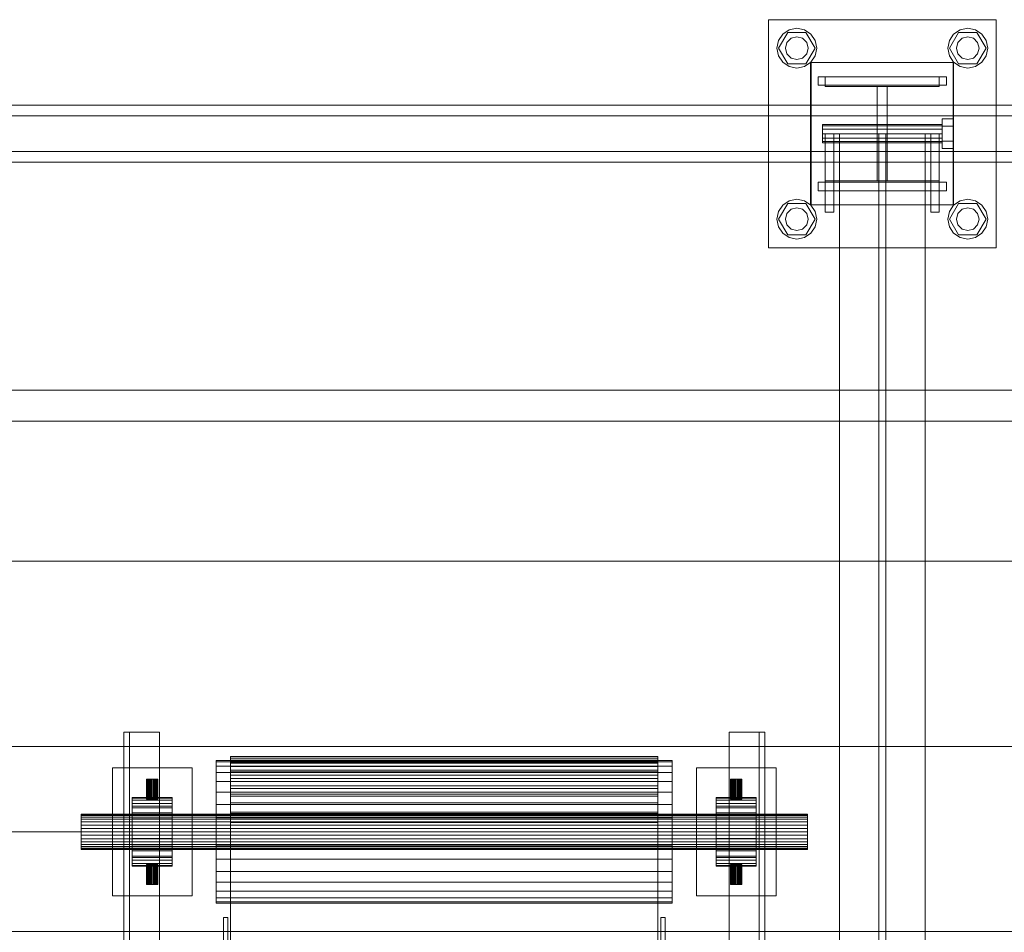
# Model space of a CAD drawing. Header units: millimetres. Extents: x -3490 to 61924, y -72580 to 6847.
# Tile 513 of 656: x 18422 to 19113, y -18130 to -17490. Entities that reach past the tile are written whole.
import ezdxf

# ---------------------------------------------------------------- set-up
doc = ezdxf.new("R2010")
doc.units = ezdxf.units.MM
for name, color, linetype, lineweight in [('COTAS_P', 1, 'Continuous', 0), ('superior_C02', 7, 'Continuous', 0), ('superior_C11', 7, 'Continuous', 0)]:
    doc.layers.add(name, color=color, linetype=linetype, lineweight=lineweight)
doc.dimstyles.new('R19_100', dxfattribs={"dimtxt": 250, "dimasz": 150, "dimexe": 150, "dimexo": 80, "dimgap": 100, "dimtad": 1, "dimtih": 1, "dimtoh": 1, "dimdsep": 46, "dimcen": 0.09, "dimadec": 0, "dimazin": 0, "dimtfac": 1, "dimtdec": 4, "dimtofl": 0, "dimtmove": 0, "dimatfit": 3, "dimfxl": 1, "dimtolj": 1, "dimtzin": 0, "dimarcsym": 0})

# ---------------------------------------------------------------- blocks, each defined once
blk = doc.blocks.new('DIM_R29_39')
at = {"layer": 'COTAS_P'}
for p, q in [((17820, -18060), (17775, -18210)), ((18720, -18060), (17820, -18060)), ((17820, -21300), (17820, -18060)), ((17820, -18060), (17865, -18210)), ((17820, -21300), (17775, -21150)), ((17820, -21300), (17865, -21150)), ((18720, -21300), (17820, -21300))]:
    blk.add_line(p, q, dxfattribs=at)
blk.add_text('3240 P', height=250, rotation=90, dxfattribs=at).set_placement((17720, -19680))

msp = doc.modelspace()

# ---------------------------------------------------------------- linework, layer by layer
at = {"layer": 'superior_C02'}
for p, q in [((18947.51, -17650), (18947.51, -17490)), ((18947.51, -17490), (19107.51, -17490)), ((19107.51, -17490), (19107.51, -17650)), ((18954.575, -17504.642), (18957.61, -17500.101)), ((18954.71, -17510), (18961.11, -17498.915)), ((18957.61, -17500.101), (18962.152, -17497.066)), ((18961.11, -17498.915), (18973.91, -17498.915)), ((18962.152, -17497.066), (18967.51, -17496)), ((18967.51, -17496), (18972.867, -17497.066)), ((18972.867, -17497.066), (18977.409, -17500.101)), ((18973.91, -17498.915), (18980.31, -17510)), ((18977.409, -17500.101), (18980.444, -17504.642)), ((19074.575, -17504.642), (19077.61, -17500.101)), ((19074.71, -17510), (19081.11, -17498.915)), ((19077.61, -17500.101), (19082.152, -17497.066)), ((19081.11, -17498.915), (19093.91, -17498.915)), ((19082.152, -17497.066), (19087.51, -17496)), ((19087.51, -17496), (19092.867, -17497.066)), ((19092.867, -17497.066), (19097.409, -17500.101)), ((19093.91, -17498.915), (19100.31, -17510)), ((19097.409, -17500.101), (19100.444, -17504.642)), ((18953.51, -17510), (18954.575, -17504.642)), ((18959.51, -17510), (18960.581, -17506)), ((18960.581, -17506), (18963.51, -17503.072)), ((18963.51, -17503.072), (18967.51, -17502)), ((18967.51, -17502), (18971.51, -17503.072)), ((18971.51, -17503.072), (18974.438, -17506)), ((18974.438, -17506), (18975.51, -17510)), ((18980.444, -17504.642), (18981.51, -17510)), ((19073.51, -17510), (19074.575, -17504.642)), ((19079.51, -17510), (19080.581, -17506)), ((19080.581, -17506), (19083.51, -17503.072)), ((19083.51, -17503.072), (19087.51, -17502)), ((19087.51, -17502), (19091.51, -17503.072)), ((19091.51, -17503.072), (19094.438, -17506)), ((19094.438, -17506), (19095.51, -17510)), ((19100.444, -17504.642), (19101.51, -17510)), ((18954.575, -17515.358), (18953.51, -17510)), ((18961.11, -17521.085), (18954.71, -17510)), ((18960.581, -17514), (18959.51, -17510)), ((18963.51, -17516.928), (18960.581, -17514)), ((18974.438, -17514), (18971.51, -17516.928)), ((18980.31, -17510), (18973.91, -17521.085)), ((18975.51, -17510), (18974.438, -17514)), ((18981.51, -17510), (18980.444, -17515.358)), ((19074.575, -17515.358), (19073.51, -17510)), ((19081.11, -17521.085), (19074.71, -17510)), ((19080.581, -17514), (19079.51, -17510)), ((19083.51, -17516.928), (19080.581, -17514)), ((19094.438, -17514), (19091.51, -17516.928)), ((19100.31, -17510), (19093.91, -17521.085)), ((19095.51, -17510), (19094.438, -17514)), ((19101.51, -17510), (19100.444, -17515.358)), ((18957.61, -17519.899), (18954.575, -17515.358)), ((18962.152, -17522.934), (18957.61, -17519.899)), ((18973.91, -17521.085), (18961.11, -17521.085)), ((18967.51, -17518), (18963.51, -17516.928)), ((18971.51, -17516.928), (18967.51, -17518)), ((18977.409, -17519.899), (18972.867, -17522.934)), ((18977.212, -17620), (18977.212, -17520)), ((18977.212, -17520), (19077.212, -17520)), ((18980.444, -17515.358), (18977.409, -17519.899)), ((18977.51, -17620), (18977.51, -17520)), ((18977.51, -17520), (19077.51, -17520)), ((19077.61, -17519.899), (19074.575, -17515.358)), ((19077.212, -17520), (19077.212, -17620)), ((19077.51, -17520), (19077.51, -17620)), ((19082.152, -17522.934), (19077.61, -17519.899)), ((19093.91, -17521.085), (19081.11, -17521.085)), ((19087.51, -17518), (19083.51, -17516.928)), ((19091.51, -17516.928), (19087.51, -17518)), ((19097.409, -17519.899), (19092.867, -17522.934)), ((19100.444, -17515.358), (19097.409, -17519.899)), ((18967.51, -17524), (18962.152, -17522.934)), ((18972.867, -17522.934), (18967.51, -17524)), ((19087.51, -17524), (19082.152, -17522.934)), ((19092.867, -17522.934), (19087.51, -17524)), ((18982.51, -17530), (19072.51, -17530)), ((18982.51, -17536), (18982.51, -17530)), ((18987.51, -17537), (18987.51, -17530)), ((18987.51, -17530), (19067.51, -17530)), ((19067.51, -17530), (19067.51, -17537)), ((19072.51, -17536), (19072.51, -17530)), ((18982.51, -17536), (19072.51, -17536)), ((19067.51, -17537), (18987.51, -17537)), ((19024.01, -17603), (19024.01, -17537)), ((19024.01, -17537), (19031.01, -17537)), ((19031.01, -17537), (19031.01, -17603)), ((19339.287, -17550), (18193.828, -17550)), ((18205.75, -17550), (19351.209, -17550)), ((19394.427, -17550), (18248.967, -17550)), ((18263.87, -17550), (19409.329, -17550)), ((19338.593, -17557.5), (18249.764, -17557.5)), ((18263.073, -17557.5), (19351.903, -17557.5)), ((19069.51, -17564.8), (19069.51, -17559.6)), ((19077.51, -17559.6), (19069.51, -17559.6)), ((19077.51, -17559.6), (19077.51, -17564.8)), ((18985.51, -17564.457), (18985.51, -17563.6)), ((19069.51, -17563.6), (18985.51, -17563.6)), ((18985.51, -17564.457), (18985.51, -17566.8)), ((18985.51, -17564.457), (19069.51, -17564.457)), ((18985.51, -17566.8), (18985.51, -17570)), ((18985.51, -17566.8), (19069.51, -17566.8)), ((18985.51, -17570), (18985.51, -17573.2)), ((18985.51, -17570), (19069.51, -17570)), ((18987.51, -17570), (18987.51, -17625)), ((18987.51, -17570), (18993.51, -17570)), ((18993.51, -17570), (18993.51, -17625)), ((19057.51, -17570), (18997.51, -17570)), ((18997.51, -17570), (18997.51, -18430)), ((19030.01, -17570), (19025.01, -17570)), ((19025.01, -17570), (19025.01, -18430)), ((19030.01, -18430), (19030.01, -17570)), ((19057.51, -18430), (19057.51, -17570)), ((19061.51, -17570), (19061.51, -17625)), ((19061.51, -17570), (19067.51, -17570)), ((19067.51, -17570), (19067.51, -17625)), ((19069.51, -17563.6), (19069.51, -17564.457)), ((19069.51, -17564.457), (19069.51, -17566.8)), ((19069.51, -17564.8), (19069.51, -17575.2)), ((19069.51, -17564.8), (19077.51, -17564.8)), ((19069.51, -17566.8), (19069.51, -17570)), ((19069.51, -17570), (19069.51, -17573.2)), ((19077.51, -17564.8), (19077.51, -17575.2)), ((18985.51, -17573.2), (18985.51, -17575.543)), ((18985.51, -17573.2), (19069.51, -17573.2)), ((18985.51, -17575.543), (18985.51, -17576.4)), ((18985.51, -17575.543), (19069.51, -17575.543)), ((18985.51, -17576.4), (19069.51, -17576.4)), ((19069.51, -17573.2), (19069.51, -17575.543)), ((19069.51, -17575.2), (19069.51, -17580.4)), ((19069.51, -17575.2), (19077.51, -17575.2)), ((19069.51, -17575.543), (19069.51, -17576.4)), ((19077.51, -17575.2), (19077.51, -17580.4)), ((18249.764, -17582.5), (19338.593, -17582.5)), ((18263.073, -17582.5), (19351.903, -17582.5)), ((19069.51, -17580.4), (19077.51, -17580.4)), ((18193.828, -17590), (19339.287, -17590)), ((18205.75, -17590), (19351.209, -17590)), ((18248.967, -17590), (19394.427, -17590)), ((18263.87, -17590), (19409.329, -17590)), ((18982.51, -17604), (19072.51, -17604)), ((18982.51, -17610), (18982.51, -17604)), ((18987.51, -17610), (18987.51, -17603)), ((18987.51, -17603), (19067.51, -17603)), ((19031.01, -17603), (19024.01, -17603)), ((19067.51, -17603), (19067.51, -17610)), ((19072.51, -17610), (19072.51, -17604)), ((18982.51, -17610), (19072.51, -17610)), ((19067.51, -17610), (18987.51, -17610)), ((18957.61, -17620.101), (18962.152, -17617.066)), ((18962.152, -17617.066), (18967.51, -17616)), ((18967.51, -17616), (18972.867, -17617.066)), ((18972.867, -17617.066), (18977.409, -17620.101)), ((19077.61, -17620.101), (19082.152, -17617.066)), ((19082.152, -17617.066), (19087.51, -17616)), ((19087.51, -17616), (19092.867, -17617.066)), ((19092.867, -17617.066), (19097.409, -17620.101)), ((18953.51, -17630), (18954.575, -17624.642)), ((18954.575, -17624.642), (18957.61, -17620.101)), ((18954.71, -17630), (18961.11, -17618.915)), ((18960.581, -17626), (18963.51, -17623.072)), ((18961.11, -17618.915), (18973.91, -17618.915)), ((18963.51, -17623.072), (18967.51, -17622)), ((18967.51, -17622), (18971.51, -17623.072)), ((18971.51, -17623.072), (18974.438, -17626)), ((18973.91, -17618.915), (18980.31, -17630)), ((19077.212, -17620), (18977.212, -17620)), ((18977.409, -17620.101), (18980.444, -17624.642)), ((19077.51, -17620), (18977.51, -17620)), ((18980.444, -17624.642), (18981.51, -17630)), ((18987.51, -17625), (18993.51, -17625)), ((19061.51, -17625), (19067.51, -17625)), ((19073.51, -17630), (19074.575, -17624.642)), ((19074.575, -17624.642), (19077.61, -17620.101)), ((19074.71, -17630), (19081.11, -17618.915)), ((19080.581, -17626), (19083.51, -17623.072)), ((19081.11, -17618.915), (19093.91, -17618.915)), ((19083.51, -17623.072), (19087.51, -17622)), ((19087.51, -17622), (19091.51, -17623.072)), ((19091.51, -17623.072), (19094.438, -17626)), ((19093.91, -17618.915), (19100.31, -17630)), ((19097.409, -17620.101), (19100.444, -17624.642)), ((19100.444, -17624.642), (19101.51, -17630)), ((18954.575, -17635.358), (18953.51, -17630)), ((18961.11, -17641.085), (18954.71, -17630)), ((18959.51, -17630), (18960.581, -17626)), ((18960.581, -17634), (18959.51, -17630)), ((18980.31, -17630), (18973.91, -17641.085)), ((18974.438, -17626), (18975.51, -17630)), ((18975.51, -17630), (18974.438, -17634)), ((18981.51, -17630), (18980.444, -17635.358)), ((19074.575, -17635.358), (19073.51, -17630)), ((19081.11, -17641.085), (19074.71, -17630)), ((19079.51, -17630), (19080.581, -17626)), ((19080.581, -17634), (19079.51, -17630)), ((19100.31, -17630), (19093.91, -17641.085)), ((19094.438, -17626), (19095.51, -17630)), ((19095.51, -17630), (19094.438, -17634)), ((19101.51, -17630), (19100.444, -17635.358)), ((18957.61, -17639.899), (18954.575, -17635.358)), ((18963.51, -17636.928), (18960.581, -17634)), ((18967.51, -17638), (18963.51, -17636.928)), ((18971.51, -17636.928), (18967.51, -17638)), ((18974.438, -17634), (18971.51, -17636.928)), ((18980.444, -17635.358), (18977.409, -17639.899)), ((19077.61, -17639.899), (19074.575, -17635.358)), ((19083.51, -17636.928), (19080.581, -17634)), ((19087.51, -17638), (19083.51, -17636.928)), ((19091.51, -17636.928), (19087.51, -17638)), ((19094.438, -17634), (19091.51, -17636.928)), ((19100.444, -17635.358), (19097.409, -17639.899)), ((18962.152, -17642.934), (18957.61, -17639.899)), ((18973.91, -17641.085), (18961.11, -17641.085)), ((18967.51, -17644), (18962.152, -17642.934)), ((18972.867, -17642.934), (18967.51, -17644)), ((18977.409, -17639.899), (18972.867, -17642.934)), ((19082.152, -17642.934), (19077.61, -17639.899)), ((19093.91, -17641.085), (19081.11, -17641.085)), ((19087.51, -17644), (19082.152, -17642.934)), ((19092.867, -17642.934), (19087.51, -17644)), ((19097.409, -17639.899), (19092.867, -17642.934)), ((19107.51, -17650), (18947.51, -17650)), ((15575.415, -17750), (24634.01, -17750)), ((24635.508, -17750), (15576.913, -17750)), ((18224.729, -17771.702), (19160.686, -17771.702)), ((19162.465, -17771.702), (18226.507, -17771.702)), ((18245.131, -17870), (19181.088, -17870)), ((19182.867, -17870), (18246.91, -17870)), ((18245.131, -18000), (19181.088, -18000)), ((19182.867, -18000), (18246.91, -18000)), ((18245.131, -18130), (19181.088, -18130)), ((19182.867, -18130), (18246.91, -18130))]:
    msp.add_line(p, q, dxfattribs=at)
at = {"layer": 'superior_C11'}
for p, q in [((18495, -21370), (18495, -17990)), ((18495, -17990), (18499, -17990)), ((18495, -17990), (18520, -17990)), ((18499, -17990), (18499, -21370)), ((18520, -17990), (18520, -21370)), ((18920, -21370), (18920, -17990)), ((18920, -17990), (18945, -17990)), ((18941, -21370), (18941, -17990)), ((18941, -17990), (18945, -17990)), ((18945, -17990), (18945, -21370)), ((18560, -18010), (18560, -18010.961)), ((18560, -18010), (18880, -18010)), ((18560, -18010.961), (18560, -18013.806)), ((18880, -18010.961), (18560, -18010.961)), ((18570, -18007.453), (18570, -18007)), ((18570, -18007), (18570, -18010)), ((18870, -18007), (18570, -18007)), ((18570, -18008.806), (18570, -18007.453)), ((18570, -18007.453), (18570, -18010.428)), ((18870, -18007.453), (18570, -18007.453)), ((18570, -18011.034), (18570, -18008.806)), ((18570, -18008.806), (18570, -18011.704)), ((18870, -18008.806), (18570, -18008.806)), ((18570, -18010), (18570, -18010.428)), ((18570, -18010), (18870, -18010)), ((18570, -18010.428), (18570, -18011.704)), ((18570, -18010.428), (18870, -18010.428)), ((18570, -18014.101), (18570, -18011.034)), ((18570, -18011.034), (18570, -18013.806)), ((18870, -18011.034), (18570, -18011.034)), ((18570, -18011.704), (18570, -18013.806)), ((18570, -18011.704), (18870, -18011.704)), ((18870, -18010), (18870, -18007)), ((18870, -18007), (18870, -18007.453)), ((18870, -18010.428), (18870, -18007.453)), ((18870, -18007.453), (18870, -18008.806)), ((18870, -18011.704), (18870, -18008.806)), ((18870, -18008.806), (18870, -18011.034)), ((18870, -18010.428), (18870, -18010)), ((18870, -18011.704), (18870, -18010.428)), ((18870, -18013.806), (18870, -18011.034)), ((18870, -18011.034), (18870, -18014.101)), ((18870, -18013.806), (18870, -18011.704)), ((18880, -18010.961), (18880, -18010)), ((18880, -18010.961), (18880, -18013.806)), ((18487, -18105), (18487, -18015)), ((18487, -18015), (18543, -18015)), ((18543, -18015), (18543, -18105)), ((18560, -18013.806), (18560, -18018.427)), ((18880, -18013.806), (18560, -18013.806)), ((18560, -18018.427), (18560, -18024.645)), ((18880, -18018.427), (18560, -18018.427)), ((18570, -18013.806), (18570, -18016.699)), ((18570, -18013.806), (18870, -18013.806)), ((18570, -18017.952), (18570, -18014.101)), ((18570, -18014.101), (18570, -18016.699)), ((18870, -18014.101), (18570, -18014.101)), ((18570, -18016.699), (18570, -18020.332)), ((18570, -18016.699), (18870, -18016.699)), ((18570, -18022.523), (18570, -18017.952)), ((18570, -18017.952), (18570, -18020.332)), ((18870, -18017.952), (18570, -18017.952)), ((18870, -18016.699), (18870, -18013.806)), ((18870, -18016.699), (18870, -18014.101)), ((18870, -18014.101), (18870, -18017.952)), ((18870, -18020.332), (18870, -18016.699)), ((18870, -18020.332), (18870, -18017.952)), ((18870, -18017.952), (18870, -18022.523)), ((18880, -18013.806), (18880, -18018.427)), ((18880, -18018.427), (18880, -18024.645)), ((18897, -18105), (18897, -18015)), ((18897, -18015), (18953, -18015)), ((18953, -18015), (18953, -18105)), ((18511, -18023), (18511.077, -18023)), ((18511, -18023), (18511, -18037)), ((18511.077, -18023), (18511.304, -18023)), ((18511.077, -18037), (18511.077, -18023)), ((18511.304, -18023), (18511.674, -18023)), ((18511.304, -18037), (18511.304, -18023)), ((18511.674, -18023), (18512.172, -18023)), ((18511.674, -18037), (18511.674, -18023)), ((18512.172, -18023), (18512.778, -18023)), ((18512.172, -18037), (18512.172, -18023)), ((18512.778, -18023), (18513.469, -18023)), ((18512.778, -18037), (18512.778, -18023)), ((18513.469, -18023), (18514.22, -18023)), ((18513.469, -18037), (18513.469, -18023)), ((18514.22, -18023), (18515, -18023)), ((18514.22, -18037), (18514.22, -18023)), ((18515, -18023), (18515.78, -18023)), ((18515, -18037), (18515, -18023)), ((18515.78, -18023), (18516.531, -18023)), ((18515.78, -18037), (18515.78, -18023)), ((18516.531, -18023), (18517.222, -18023)), ((18516.531, -18037), (18516.531, -18023)), ((18517.222, -18023), (18517.828, -18023)), ((18517.222, -18037), (18517.222, -18023)), ((18517.828, -18023), (18518.326, -18023)), ((18517.828, -18037), (18517.828, -18023)), ((18518.326, -18023), (18518.696, -18023)), ((18518.326, -18037), (18518.326, -18023)), ((18518.696, -18023), (18518.923, -18023)), ((18518.696, -18037), (18518.696, -18023)), ((18518.923, -18023), (18519, -18023)), ((18518.923, -18037), (18518.923, -18023)), ((18519, -18037), (18519, -18023)), ((18560, -18024.645), (18560, -18032.221)), ((18880, -18024.645), (18560, -18024.645)), ((18570, -18020.332), (18570, -18024.645)), ((18570, -18020.332), (18870, -18020.332)), ((18570, -18027.736), (18570, -18022.523)), ((18570, -18022.523), (18570, -18024.645)), ((18870, -18022.523), (18570, -18022.523)), ((18570, -18024.645), (18570, -18029.562)), ((18570, -18024.645), (18870, -18024.645)), ((18870, -18024.645), (18870, -18020.332)), ((18870, -18024.645), (18870, -18022.523)), ((18870, -18022.523), (18870, -18027.736)), ((18870, -18029.562), (18870, -18024.645)), ((18880, -18024.645), (18880, -18032.221)), ((18921, -18023), (18921.077, -18023)), ((18921, -18023), (18921, -18037)), ((18921.077, -18023), (18921.304, -18023)), ((18921.077, -18037), (18921.077, -18023)), ((18921.304, -18023), (18921.674, -18023)), ((18921.304, -18037), (18921.304, -18023)), ((18921.674, -18023), (18922.172, -18023)), ((18921.674, -18037), (18921.674, -18023)), ((18922.172, -18023), (18922.778, -18023)), ((18922.172, -18037), (18922.172, -18023)), ((18922.778, -18023), (18923.469, -18023)), ((18922.778, -18037), (18922.778, -18023)), ((18923.469, -18023), (18924.22, -18023)), ((18923.469, -18037), (18923.469, -18023)), ((18924.22, -18023), (18925, -18023)), ((18924.22, -18037), (18924.22, -18023)), ((18925, -18023), (18925.78, -18023)), ((18925, -18037), (18925, -18023)), ((18925.78, -18023), (18926.531, -18023)), ((18925.78, -18037), (18925.78, -18023)), ((18926.531, -18023), (18927.222, -18023)), ((18926.531, -18037), (18926.531, -18023)), ((18927.222, -18023), (18927.828, -18023)), ((18927.222, -18037), (18927.222, -18023)), ((18927.828, -18023), (18928.326, -18023)), ((18927.828, -18037), (18927.828, -18023)), ((18928.326, -18023), (18928.696, -18023)), ((18928.326, -18037), (18928.326, -18023)), ((18928.696, -18023), (18928.923, -18023)), ((18928.696, -18037), (18928.696, -18023)), ((18928.923, -18023), (18929, -18023)), ((18928.923, -18037), (18928.923, -18023)), ((18929, -18037), (18929, -18023)), ((18560, -18032.221), (18560, -18040.866)), ((18880, -18032.221), (18560, -18032.221)), ((18570, -18033.5), (18570, -18027.736)), ((18570, -18027.736), (18570, -18029.562)), ((18870, -18027.736), (18570, -18027.736)), ((18570, -18029.562), (18570, -18035)), ((18570, -18029.562), (18870, -18029.562)), ((18870, -18029.562), (18870, -18027.736)), ((18870, -18027.736), (18870, -18033.5)), ((18870, -18035), (18870, -18029.562)), ((18880, -18032.221), (18880, -18040.866)), ((18501, -18036), (18501, -18036.461)), ((18501, -18036), (18529, -18036)), ((18501, -18036.461), (18501, -18037.827)), ((18529, -18036.461), (18501, -18036.461)), ((18501, -18037.827), (18501, -18040.045)), ((18529, -18037.827), (18501, -18037.827)), ((18501, -18040.045), (18501, -18043.029)), ((18529, -18040.045), (18501, -18040.045)), ((18511.077, -18037), (18511, -18037)), ((18511.077, -18037), (18511.304, -18037)), ((18511.304, -18037), (18511.674, -18037)), ((18511.674, -18037), (18512.172, -18037)), ((18512.172, -18037), (18512.778, -18037)), ((18512.778, -18037), (18513.469, -18037)), ((18513.469, -18037), (18514.22, -18037)), ((18514.22, -18037), (18515, -18037)), ((18515, -18037), (18515.78, -18037)), ((18515.78, -18037), (18516.531, -18037)), ((18516.531, -18037), (18517.222, -18037)), ((18517.222, -18037), (18517.828, -18037)), ((18517.828, -18037), (18518.326, -18037)), ((18518.326, -18037), (18518.696, -18037)), ((18518.696, -18037), (18518.923, -18037)), ((18518.923, -18037), (18519, -18037)), ((18529, -18036.461), (18529, -18036)), ((18529, -18036.461), (18529, -18037.827)), ((18529, -18037.827), (18529, -18040.045)), ((18529, -18040.045), (18529, -18043.029)), ((18570, -18039.718), (18570, -18033.5)), ((18570, -18033.5), (18570, -18035)), ((18870, -18033.5), (18570, -18033.5)), ((18570, -18035), (18570, -18040.866)), ((18570, -18035), (18870, -18035)), ((18570, -18046.283), (18570, -18039.718)), ((18570, -18039.718), (18570, -18040.866)), ((18870, -18039.718), (18570, -18039.718)), ((18870, -18035), (18870, -18033.5)), ((18870, -18033.5), (18870, -18039.718)), ((18870, -18040.866), (18870, -18035)), ((18870, -18040.866), (18870, -18039.718)), ((18870, -18039.718), (18870, -18046.283)), ((18911, -18036), (18911, -18036.461)), ((18911, -18036), (18939, -18036)), ((18911, -18036.461), (18911, -18037.827)), ((18939, -18036.461), (18911, -18036.461)), ((18911, -18037.827), (18911, -18040.045)), ((18939, -18037.827), (18911, -18037.827)), ((18911, -18040.045), (18911, -18043.029)), ((18939, -18040.045), (18911, -18040.045)), ((18921.077, -18037), (18921, -18037)), ((18921.077, -18037), (18921.304, -18037)), ((18921.304, -18037), (18921.674, -18037)), ((18921.674, -18037), (18922.172, -18037)), ((18922.172, -18037), (18922.778, -18037)), ((18922.778, -18037), (18923.469, -18037)), ((18923.469, -18037), (18924.22, -18037)), ((18924.22, -18037), (18925, -18037)), ((18925, -18037), (18925.78, -18037)), ((18925.78, -18037), (18926.531, -18037)), ((18926.531, -18037), (18927.222, -18037)), ((18927.222, -18037), (18927.828, -18037)), ((18927.828, -18037), (18928.326, -18037)), ((18928.326, -18037), (18928.696, -18037)), ((18928.696, -18037), (18928.923, -18037)), ((18928.923, -18037), (18929, -18037)), ((18939, -18036.461), (18939, -18036)), ((18939, -18036.461), (18939, -18037.827)), ((18939, -18037.827), (18939, -18040.045)), ((18939, -18040.045), (18939, -18043.029)), ((18501, -18078), (18501, -18042)), ((18501, -18042), (18529, -18042)), ((18501, -18043.029), (18501, -18046.666)), ((18529, -18043.029), (18501, -18043.029)), ((18501, -18046.666), (18501, -18050.816)), ((18529, -18046.666), (18501, -18046.666)), ((18529, -18042), (18529, -18078)), ((18529, -18043.029), (18529, -18046.666)), ((18529, -18046.666), (18529, -18050.816)), ((18560, -18040.866), (18560, -18050.245)), ((18880, -18040.866), (18560, -18040.866)), ((18570, -18040.866), (18570, -18047.059)), ((18570, -18040.866), (18870, -18040.866)), ((18570, -18053.082), (18570, -18046.283)), ((18570, -18046.283), (18570, -18047.059)), ((18870, -18046.283), (18570, -18046.283)), ((18570, -18047.059), (18570, -18053.474)), ((18570, -18047.059), (18870, -18047.059)), ((18870, -18047.059), (18870, -18040.866)), ((18870, -18047.059), (18870, -18046.283)), ((18870, -18046.283), (18870, -18053.082)), ((18870, -18053.474), (18870, -18047.059)), ((18880, -18040.866), (18880, -18050.245)), ((18911, -18078), (18911, -18042)), ((18911, -18042), (18939, -18042)), ((18911, -18043.029), (18911, -18046.666)), ((18939, -18043.029), (18911, -18043.029)), ((18911, -18046.666), (18911, -18050.816)), ((18939, -18046.666), (18911, -18046.666)), ((18939, -18042), (18939, -18078)), ((18939, -18043.029), (18939, -18046.666)), ((18939, -18046.666), (18939, -18050.816)), ((18465, -18047.5), (18465, -18047.74)), ((18465, -18047.5), (18975, -18047.5)), ((18465, -18047.74), (18465, -18048.452)), ((18975, -18047.74), (18465, -18047.74)), ((18465, -18048.452), (18465, -18049.607)), ((18975, -18048.452), (18465, -18048.452)), ((18465, -18049.607), (18465, -18051.161)), ((18975, -18049.607), (18465, -18049.607)), ((18465, -18051.161), (18465, -18053.055)), ((18975, -18051.161), (18465, -18051.161)), ((18465, -18053.055), (18465, -18055.216)), ((18975, -18053.055), (18465, -18053.055)), ((18501, -18050.816), (18501, -18055.318)), ((18529, -18050.816), (18501, -18050.816)), ((18529, -18050.816), (18529, -18055.318)), ((18560, -18050.245), (18560, -18060)), ((18880, -18050.245), (18560, -18050.245)), ((18570, -18060), (18570, -18053.082)), ((18570, -18053.082), (18570, -18053.474)), ((18870, -18053.082), (18570, -18053.082)), ((18570, -18053.474), (18570, -18060)), ((18570, -18053.474), (18870, -18053.474)), ((18870, -18053.474), (18870, -18053.082)), ((18870, -18053.082), (18870, -18060)), ((18870, -18060), (18870, -18053.474)), ((18880, -18050.245), (18880, -18060)), ((18911, -18050.816), (18911, -18055.318)), ((18939, -18050.816), (18911, -18050.816)), ((18939, -18050.816), (18939, -18055.318)), ((18975, -18047.74), (18975, -18047.5)), ((18975, -18047.74), (18975, -18048.452)), ((18975, -18048.452), (18975, -18049.607)), ((18975, -18049.607), (18975, -18051.161)), ((18975, -18051.161), (18975, -18053.055)), ((18975, -18053.055), (18975, -18055.216)), ((18465, -18055.216), (18465, -18057.561)), ((18975, -18055.216), (18465, -18055.216)), ((18465, -18057.561), (18465, -18060)), ((18975, -18057.561), (18465, -18057.561)), ((18465, -18060), (18465, -18062.439)), ((18975, -18060), (18465, -18060)), ((18501, -18055.318), (18501, -18060)), ((18529, -18055.318), (18501, -18055.318)), ((18501, -18060), (18501, -18064.682)), ((18529, -18060), (18501, -18060)), ((18529, -18055.318), (18529, -18060)), ((18529, -18060), (18529, -18064.682)), ((18560, -18060), (18560, -18069.755)), ((18880, -18060), (18560, -18060)), ((18570, -21300), (18570, -18060)), ((18570, -18060), (18870, -18060)), ((18870, -18060), (18870, -21300)), ((18880, -18060), (18880, -18069.755)), ((18911, -18055.318), (18911, -18060)), ((18939, -18055.318), (18911, -18055.318)), ((18911, -18060), (18911, -18064.682)), ((18939, -18060), (18911, -18060)), ((18939, -18055.318), (18939, -18060)), ((18939, -18060), (18939, -18064.682)), ((18975, -18055.216), (18975, -18057.561)), ((18975, -18057.561), (18975, -18060)), ((18975, -18060), (18975, -18062.439)), ((18465, -18062.439), (18465, -18064.784)), ((18975, -18062.439), (18465, -18062.439)), ((18465, -18064.784), (18465, -18066.945)), ((18975, -18064.784), (18465, -18064.784)), ((18465, -18066.945), (18465, -18068.839)), ((18975, -18066.945), (18465, -18066.945)), ((18501, -18064.682), (18501, -18069.184)), ((18529, -18064.682), (18501, -18064.682)), ((18529, -18064.682), (18529, -18069.184)), ((18911, -18064.682), (18911, -18069.184)), ((18939, -18064.682), (18911, -18064.682)), ((18939, -18064.682), (18939, -18069.184)), ((18975, -18062.439), (18975, -18064.784)), ((18975, -18064.784), (18975, -18066.945)), ((18975, -18066.945), (18975, -18068.839)), ((18465, -18068.839), (18465, -18070.393)), ((18975, -18068.839), (18465, -18068.839)), ((18465, -18070.393), (18465, -18071.548)), ((18975, -18070.393), (18465, -18070.393)), ((18465, -18071.548), (18465, -18072.26)), ((18975, -18071.548), (18465, -18071.548)), ((18465, -18072.26), (18465, -18072.5)), ((18975, -18072.26), (18465, -18072.26)), ((18975, -18072.5), (18465, -18072.5)), ((18501, -18069.184), (18501, -18073.334)), ((18529, -18069.184), (18501, -18069.184)), ((18501, -18073.334), (18501, -18076.971)), ((18529, -18073.334), (18501, -18073.334)), ((18529, -18069.184), (18529, -18073.334)), ((18529, -18073.334), (18529, -18076.971)), ((18560, -18069.755), (18560, -18079.134)), ((18880, -18069.755), (18560, -18069.755)), ((18880, -18069.755), (18880, -18079.134)), ((18911, -18069.184), (18911, -18073.334)), ((18939, -18069.184), (18911, -18069.184)), ((18911, -18073.334), (18911, -18076.971)), ((18939, -18073.334), (18911, -18073.334)), ((18939, -18069.184), (18939, -18073.334)), ((18939, -18073.334), (18939, -18076.971)), ((18975, -18068.839), (18975, -18070.393)), ((18975, -18070.393), (18975, -18071.548)), ((18975, -18071.548), (18975, -18072.26)), ((18975, -18072.26), (18975, -18072.5)), ((18501, -18076.971), (18501, -18079.955)), ((18529, -18076.971), (18501, -18076.971)), ((18529, -18078), (18501, -18078)), ((18501, -18079.955), (18501, -18082.173)), ((18529, -18079.955), (18501, -18079.955)), ((18529, -18076.971), (18529, -18079.955)), ((18529, -18079.955), (18529, -18082.173)), ((18560, -18079.134), (18560, -18087.779)), ((18880, -18079.134), (18560, -18079.134)), ((18880, -18079.134), (18880, -18087.779)), ((18911, -18076.971), (18911, -18079.955)), ((18939, -18076.971), (18911, -18076.971)), ((18939, -18078), (18911, -18078)), ((18911, -18079.955), (18911, -18082.173)), ((18939, -18079.955), (18911, -18079.955)), ((18939, -18076.971), (18939, -18079.955)), ((18939, -18079.955), (18939, -18082.173)), ((18501, -18082.173), (18501, -18083.539)), ((18529, -18082.173), (18501, -18082.173)), ((18501, -18083.539), (18501, -18084)), ((18529, -18083.539), (18501, -18083.539)), ((18529, -18084), (18501, -18084)), ((18511, -18083), (18511.077, -18083)), ((18511, -18083), (18511, -18097)), ((18511.077, -18083), (18511.304, -18083)), ((18511.077, -18097), (18511.077, -18083)), ((18511.304, -18083), (18511.674, -18083)), ((18511.304, -18097), (18511.304, -18083)), ((18511.674, -18083), (18512.172, -18083)), ((18511.674, -18097), (18511.674, -18083)), ((18512.172, -18083), (18512.778, -18083)), ((18512.172, -18097), (18512.172, -18083)), ((18512.778, -18083), (18513.469, -18083)), ((18512.778, -18097), (18512.778, -18083)), ((18513.469, -18083), (18514.22, -18083)), ((18513.469, -18097), (18513.469, -18083)), ((18514.22, -18083), (18515, -18083)), ((18514.22, -18097), (18514.22, -18083)), ((18515, -18083), (18515.78, -18083)), ((18515, -18097), (18515, -18083)), ((18515.78, -18083), (18516.531, -18083)), ((18515.78, -18097), (18515.78, -18083)), ((18516.531, -18083), (18517.222, -18083)), ((18516.531, -18097), (18516.531, -18083)), ((18517.222, -18083), (18517.828, -18083)), ((18517.222, -18097), (18517.222, -18083)), ((18517.828, -18083), (18518.326, -18083)), ((18517.828, -18097), (18517.828, -18083)), ((18518.326, -18083), (18518.696, -18083)), ((18518.326, -18097), (18518.326, -18083)), ((18518.696, -18083), (18518.923, -18083)), ((18518.696, -18097), (18518.696, -18083)), ((18518.923, -18083), (18519, -18083)), ((18518.923, -18097), (18518.923, -18083)), ((18519, -18097), (18519, -18083)), ((18529, -18082.173), (18529, -18083.539)), ((18529, -18083.539), (18529, -18084)), ((18560, -18087.779), (18560, -18095.355)), ((18880, -18087.779), (18560, -18087.779)), ((18880, -18087.779), (18880, -18095.355)), ((18911, -18082.173), (18911, -18083.539)), ((18939, -18082.173), (18911, -18082.173)), ((18911, -18083.539), (18911, -18084)), ((18939, -18083.539), (18911, -18083.539)), ((18939, -18084), (18911, -18084)), ((18921, -18083), (18921.077, -18083)), ((18921, -18083), (18921, -18097)), ((18921.077, -18083), (18921.304, -18083)), ((18921.077, -18097), (18921.077, -18083)), ((18921.304, -18083), (18921.674, -18083)), ((18921.304, -18097), (18921.304, -18083)), ((18921.674, -18083), (18922.172, -18083)), ((18921.674, -18097), (18921.674, -18083)), ((18922.172, -18083), (18922.778, -18083)), ((18922.172, -18097), (18922.172, -18083)), ((18922.778, -18083), (18923.469, -18083)), ((18922.778, -18097), (18922.778, -18083)), ((18923.469, -18083), (18924.22, -18083)), ((18923.469, -18097), (18923.469, -18083)), ((18924.22, -18083), (18925, -18083)), ((18924.22, -18097), (18924.22, -18083)), ((18925, -18083), (18925.78, -18083)), ((18925, -18097), (18925, -18083)), ((18925.78, -18083), (18926.531, -18083)), ((18925.78, -18097), (18925.78, -18083)), ((18926.531, -18083), (18927.222, -18083)), ((18926.531, -18097), (18926.531, -18083)), ((18927.222, -18083), (18927.828, -18083)), ((18927.222, -18097), (18927.222, -18083)), ((18927.828, -18083), (18928.326, -18083)), ((18927.828, -18097), (18927.828, -18083)), ((18928.326, -18083), (18928.696, -18083)), ((18928.326, -18097), (18928.326, -18083)), ((18928.696, -18083), (18928.923, -18083)), ((18928.696, -18097), (18928.696, -18083)), ((18928.923, -18083), (18929, -18083)), ((18928.923, -18097), (18928.923, -18083)), ((18929, -18097), (18929, -18083)), ((18939, -18082.173), (18939, -18083.539)), ((18939, -18083.539), (18939, -18084)), ((18560, -18095.355), (18560, -18101.573)), ((18880, -18095.355), (18560, -18095.355)), ((18880, -18095.355), (18880, -18101.573)), ((18511.077, -18097), (18511, -18097)), ((18511.077, -18097), (18511.304, -18097)), ((18511.304, -18097), (18511.674, -18097)), ((18511.674, -18097), (18512.172, -18097)), ((18512.172, -18097), (18512.778, -18097)), ((18512.778, -18097), (18513.469, -18097)), ((18513.469, -18097), (18514.22, -18097)), ((18514.22, -18097), (18515, -18097)), ((18515, -18097), (18515.78, -18097)), ((18515.78, -18097), (18516.531, -18097)), ((18516.531, -18097), (18517.222, -18097)), ((18517.222, -18097), (18517.828, -18097)), ((18517.828, -18097), (18518.326, -18097)), ((18518.326, -18097), (18518.696, -18097)), ((18518.696, -18097), (18518.923, -18097)), ((18518.923, -18097), (18519, -18097)), ((18560, -18101.573), (18560, -18106.194)), ((18880, -18101.573), (18560, -18101.573)), ((18880, -18101.573), (18880, -18106.194)), ((18921.077, -18097), (18921, -18097)), ((18921.077, -18097), (18921.304, -18097)), ((18921.304, -18097), (18921.674, -18097)), ((18921.674, -18097), (18922.172, -18097)), ((18922.172, -18097), (18922.778, -18097)), ((18922.778, -18097), (18923.469, -18097)), ((18923.469, -18097), (18924.22, -18097)), ((18924.22, -18097), (18925, -18097)), ((18925, -18097), (18925.78, -18097)), ((18925.78, -18097), (18926.531, -18097)), ((18926.531, -18097), (18927.222, -18097)), ((18927.222, -18097), (18927.828, -18097)), ((18927.828, -18097), (18928.326, -18097)), ((18928.326, -18097), (18928.696, -18097)), ((18928.696, -18097), (18928.923, -18097)), ((18928.923, -18097), (18929, -18097)), ((18543, -18105), (18487, -18105)), ((18560, -18106.194), (18560, -18109.039)), ((18880, -18106.194), (18560, -18106.194)), ((18560, -18109.039), (18560, -18110)), ((18880, -18109.039), (18560, -18109.039)), ((18880, -18106.194), (18880, -18109.039)), ((18880, -18109.039), (18880, -18110)), ((18953, -18105), (18897, -18105)), ((18880, -18110), (18560, -18110)), ((18565, -21240), (18565, -18120)), ((18565, -18120), (18568, -18120)), ((18568, -18120), (18568, -21240)), ((18872, -21240), (18872, -18120)), ((18872, -18120), (18875, -18120)), ((18875, -18120), (18875, -21240)), ((18570, -21230), (18570, -18130)), ((18570, -18130), (18870, -18130)), ((18870, -18130), (18870, -21230))]:
    msp.add_line(p, q, dxfattribs=at)

# ---------------------------------------------------------------- dimensions: what is measured, and where the dimension line sits
at = {"layer": 'COTAS_P'}
dim = msp.add_aligned_dim(p1=(18720, -21300), p2=(18720, -18060), distance=900, text='<> P', dimstyle='R19_100', dxfattribs=at)
dim.commit()
dim.dimension.update_dxf_attribs({"geometry": 'DIM_R29_39', "text_midpoint": (17820, -19680)})

doc.saveas('drawing.dxf')
